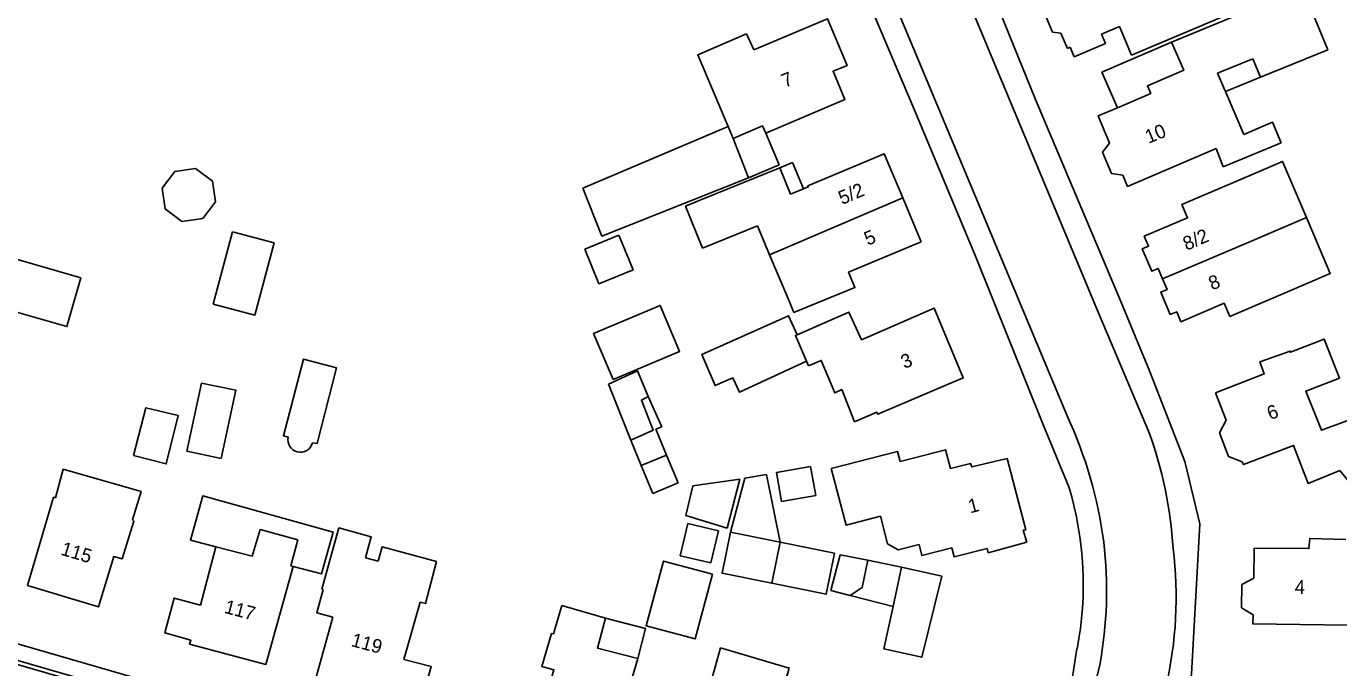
# Model space of a CAD drawing. Extents: x 194485 to 197793, y 468269 to 470822.
# Drawn here: x 195669.8 to 195783.9, y 469784.8 to 469840.6 of the extents above; entities that cross this region are included whole.
import ezdxf

# ---------------------------------------------------------------- set-up
doc = ezdxf.new("R2010")
doc.units = 0
for name, color, linetype in [('BGT begrenzing pand op maaiveld onder overbouw', 7, 'Continuous'), ('BGT grensvlak gebouwinstallatie plus 1', 7, 'Continuous'), ('BGT grensvlak overig bouwwerk', 7, 'Continuous'), ('BGT grensvlak overig bouwwerk uitbreiding populatie', 7, 'Continuous'), ('BGT grensvlak pand deel overbouw', 7, 'Continuous'), ('BGT grensvlak pand op maaiveld', 7, 'Continuous'), ('BGT grensvlak pand op maaiveld LR', 7, 'Continuous'), ('BGT grensvlak wegdeel', 7, 'Continuous'), ('BGT tekst huisnummerreeks', 7, 'Continuous')]:
    doc.layers.add(name, color=color, linetype=linetype)

msp = doc.modelspace()

# ---------------------------------------------------------------- linework, layer by layer
at = {"layer": 'BGT begrenzing pand op maaiveld onder overbouw'}
for p, q in [((195776.47, 469837.74), (195773.4, 469836.49)), ((195776.47, 469837.74), (195777.13, 469836.13)), ((195773.4, 469836.49), (195773.95, 469835.23)), ((195773.95, 469835.23), (195774.09, 469834.9))]:
    msp.add_line(p, q, dxfattribs=at)
at = {"layer": 'BGT grensvlak gebouwinstallatie plus 1'}
for p, q in [((195763.34, 469836.59), (195769.38, 469839.18)), ((195764.68, 469833.48), (195763.34, 469836.59)), ((195735.32, 469828.26), (195736.43, 469828.71)), ((195736.43, 469828.71), (195737.37, 469826.43)), ((195686.03, 469816.4), (195687.72, 469822.7)), ((195687.72, 469822.7), (195691.35, 469821.73)), ((195718.35, 469821.17), (195721.33, 469822.39)), ((195721.33, 469822.39), (195722.56, 469819.37)), ((195691.35, 469821.73), (195689.65, 469815.43)), ((195719.58, 469818.15), (195718.35, 469821.17)), ((195722.56, 469819.37), (195719.58, 469818.15)), ((195689.65, 469815.43), (195686.03, 469816.4)), ((195725.05, 469805.72), (195723.87, 469808.36)), ((195724.55, 469805.51), (195725.05, 469805.72)), ((195725.47, 469803.26), (195724.55, 469805.51)), ((195722.36, 469804.55), (195723.27, 469802.35)), ((195732.27, 469801.25), (195734.15, 469801.58)), ((195734.15, 469801.58), (195735.34, 469795.69)), ((195731.02, 469796.56), (195732.27, 469801.25)), ((195735.34, 469795.69), (195731.02, 469796.56)), ((195742.97, 469794.11), (195745.92, 469793.51)), ((195741.45, 469791.05), (195745.17, 469790.08))]:
    msp.add_line(p, q, dxfattribs=at)
for points in [[(195732.61, 469827.4), (195735.26, 469828.51), (195734.1, 469831.26)], [(195667.18, 469820.79), (195674.52, 469818.7), (195673.31, 469814.45), (195665.97, 469816.54), (195667.18, 469820.79)], [(195720.83, 469809.84), (195719.13, 469813.84), (195724.91, 469816.28), (195726.61, 469812.29), (195720.83, 469809.84)], [(195686.27, 469795.29), (195684.06, 469795.86), (195685.13, 469799.71), (195696.47, 469796.57), (195695.46, 469792.93), (195693, 469793.57)], [(195731.02, 469796.56), (195730.3, 469792.99), (195734.62, 469792.12)], [(195720.15, 469789.08), (195723.65, 469788.18), (195722.97, 469785.57)]]:
    msp.add_lwpolyline(points, dxfattribs=at)
at = {"layer": 'BGT grensvlak overig bouwwerk'}
for points in [[(195692.55, 469804.83), (195692.14, 469804.95), (195693.88, 469811.61), (195696.77, 469810.86)], [(195696.77, 469810.86), (195695.07, 469804.26), (195694.68, 469804.32)]]:
    msp.add_lwpolyline(points, dxfattribs=at)
msp.add_arc((195693.62, 469804.6), 1.09, 167.8867, 344.9548, dxfattribs=at)
at = {"layer": 'BGT grensvlak overig bouwwerk uitbreiding populatie'}
for p, q in [((195725.47, 469803.26), (195723.27, 469802.35)), ((195726.47, 469800.84), (195725.47, 469803.26)), ((195723.27, 469802.35), (195724.27, 469799.93)), ((195735.03, 469801.74), (195738, 469802.26)), ((195735.47, 469799.24), (195735.03, 469801.74)), ((195738, 469802.26), (195738.45, 469799.76)), ((195724.27, 469799.93), (195726.47, 469800.84)), ((195727.76, 469800.59), (195727.15, 469798)), ((195731.84, 469801.17), (195727.76, 469800.59)), ((195730.73, 469796.91), (195731.84, 469801.17)), ((195738.45, 469799.76), (195735.47, 469799.24)), ((195727.15, 469798), (195730.73, 469796.91)), ((195726.66, 469794.5), (195727.32, 469797.31)), ((195727.32, 469797.31), (195729.99, 469796.68)), ((195729.99, 469796.68), (195729.33, 469793.88)), ((195729.33, 469793.88), (195726.66, 469794.5))]:
    msp.add_line(p, q, dxfattribs=at)
at = {"layer": 'BGT grensvlak pand deel overbouw'}
msp.add_line((195774.09, 469834.9), (195777.13, 469836.13), dxfattribs=at)
at = {"layer": 'BGT grensvlak pand op maaiveld'}
for p, q in [((195776.29, 469842.44), (195765.92, 469838.07)), ((195769.38, 469839.18), (195778.42, 469842.92)), ((195764.87, 469840.55), (195763.29, 469839.89)), ((195765.92, 469838.07), (195764.87, 469840.55)), ((195760.34, 469838.64), (195759.77, 469839.98)), ((195763.64, 469839.08), (195760.91, 469837.92)), ((195763.29, 469839.89), (195763.64, 469839.08)), ((195760.57, 469838.74), (195760.34, 469838.64)), ((195760.91, 469837.92), (195760.57, 469838.74)), ((195774.09, 469834.9), (195775.69, 469831.17)), ((195730.82, 469831.86), (195730.26, 469833.21)), ((195731.25, 469830.81), (195732.61, 469827.4)), ((195773.27, 469829.95), (195773.89, 469828.34)), ((195773.89, 469828.34), (195778.93, 469830.43)), ((195728.46, 469825.46), (195735.32, 469828.26)), ((195735.32, 469828.26), (195736.26, 469825.97)), ((195737.37, 469826.43), (195736.26, 469825.97)), ((195747.63, 469821.83), (195746.02, 469825.65)), ((195733.38, 469823.22), (195734.43, 469820.7)), ((195734.43, 469820.7), (195736.02, 469816.94)), ((195737.81, 469811.02), (195737.63, 469811.44)), ((195722.36, 469804.55), (195720.41, 469809.43)), ((195774.15, 469806.29), (195773.22, 469808.67)), ((195774.15, 469806.29), (195773.55, 469805.19)), ((195773.55, 469805.19), (195774.35, 469803.14)), ((195774.35, 469803.14), (195775.55, 469802.69)), ((195734.62, 469792.12), (195735.34, 469795.69)), ((195740.58, 469794.6), (195742.97, 469794.11)), ((195693, 469793.57), (195692.79, 469793.62)), ((195700.4, 469794.04), (195699.28, 469794.33)), ((195745.92, 469793.51), (195745.17, 469790.08)), ((195749.41, 469792.72), (195745.92, 469793.51)), ((195720.15, 469789.08), (195716.35, 469790.17))]:
    msp.add_line(p, q, dxfattribs=at)
for points in [[(195777.13, 469836.13), (195782.98, 469838.51), (195780.79, 469843.9), (195778.42, 469842.92)], [(195759.77, 469839.98), (195759.04, 469840.07), (195758.35, 469841.71), (195758.79, 469842.3)], [(195733.07, 469838.51), (195739.47, 469841.22), (195741.17, 469837.17), (195739.96, 469836.66), (195740.98, 469834.21), (195734.1, 469831.26)], [(195730.26, 469833.21), (195728.18, 469838.1), (195732.42, 469839.92), (195733.07, 469838.51)], [(195764.68, 469833.48), (195767.58, 469834.73), (195767.31, 469835.4), (195770.46, 469836.74), (195769.38, 469839.18)], [(195764, 469830.41), (195763.01, 469832.77), (195764.68, 469833.48)], [(195778.93, 469830.43), (195778.16, 469832.24), (195775.69, 469831.17)], [(195732.61, 469827.4), (195719.85, 469822.32), (195718.2, 469826.48), (195730.82, 469831.86)], [(195734.1, 469831.26), (195733.83, 469831.9), (195731.25, 469830.81)], [(195765.16, 469827.62), (195764.18, 469827.75), (195763.4, 469829.63), (195764, 469830.41)], [(195773.27, 469829.95), (195765.57, 469826.64), (195765.16, 469827.62)], [(195746.02, 469825.65), (195744.4, 469829.48), (195737.76, 469826.7), (195737.8, 469826.6), (195737.37, 469826.43)], [(195776.74, 469827.83), (195779.03, 469828.81), (195781.12, 469823.94)], [(195685.13, 469823.84), (195683.32, 469823.58), (195681.86, 469824.68), (195681.6, 469826.49), (195682.7, 469827.95), (195684.51, 469828.21), (195685.97, 469827.11), (195686.23, 469825.3), (195685.13, 469823.84)], [(195768.62, 469818.59), (195768.22, 469819.51), (195767.67, 469819.27), (195766.85, 469821.2), (195767.4, 469821.43), (195767.02, 469822.31), (195770.79, 469823.92), (195770.3, 469825.07), (195776.74, 469827.83)], [(195733.38, 469823.22), (195728.61, 469821.28), (195727.12, 469824.91), (195728.46, 469825.46)], [(195781.12, 469823.94), (195783.2, 469819.06), (195780.91, 469818.08)], [(195738.52, 469816.47), (195741.86, 469817.84), (195741.3, 469819.17), (195747.63, 469821.83)], [(195780.91, 469818.08), (195774.47, 469815.33), (195773.98, 469816.48), (195770.21, 469814.86), (195769.84, 469815.73), (195769.28, 469815.5), (195768.46, 469817.43), (195769.01, 469817.67), (195768.62, 469818.59)], [(195738.52, 469816.47), (195736.55, 469815.67), (195736.02, 469816.94)], [(195737.63, 469811.44), (195731.82, 469808.73), (195731.24, 469809.98), (195729.7, 469809.31), (195728.55, 469812.02), (195736.08, 469815.39), (195736.84, 469813.73)], [(195736.84, 469813.73), (195741.33, 469815.71), (195742.43, 469813.3), (195748.75, 469816.04), (195751.27, 469809.98), (195743.86, 469806.82), (195743.76, 469807), (195741.83, 469806.17), (195740.71, 469808.96), (195740.12, 469808.67), (195738.92, 469811.5), (195737.81, 469811.02)], [(195773.22, 469808.67), (195777.44, 469810.32), (195777.08, 469811.37), (195779.72, 469812.31), (195779.75, 469812.21), (195782.67, 469813.36), (195784.01, 469809.97), (195781.06, 469808.83), (195782.43, 469805.42), (195786.92, 469807.09), (195788.65, 469802.67), (195784.69, 469801.1), (195784.02, 469801.93), (195781.28, 469800.79), (195779.99, 469804.11), (195775.64, 469802.44), (195775.55, 469802.69)], [(195720.41, 469809.43), (195722.94, 469810.6), (195723.87, 469808.36)], [(195683.75, 469803.61), (195686.73, 469802.98), (195688.02, 469808.92), (195685.02, 469809.52), (195683.75, 469803.61)], [(195723.87, 469808.36), (195723.29, 469808.05), (195724.32, 469805.42), (195722.36, 469804.55)], [(195679.12, 469803.23), (195681.95, 469802.5), (195682.98, 469806.72), (195680.18, 469807.38), (195679.12, 469803.23)], [(195747.43, 469795.48), (195745.62, 469795.01), (195744.69, 469795.55), (195744.07, 469797.94), (195741.08, 469797.17), (195739.8, 469802.1), (195745.56, 469803.59), (195745.79, 469802.71), (195749.73, 469803.73), (195750.16, 469802.09)], [(195750.16, 469802.09), (195751.92, 469802.54), (195752.03, 469802.24), (195755.1, 469802.96), (195756.71, 469796.76), (195756.49, 469796.74), (195756.8, 469795.7), (195753.45, 469794.77), (195753.35, 469795.15), (195750.49, 469794.41), (195750.27, 469795.19), (195747.68, 469794.52), (195747.43, 469795.48)], [(195672.99, 469802.05), (195672.32, 469799.56), (195672.16, 469799.6), (195669.9, 469791.91), (195676.05, 469790.06), (195677.4, 469794.45), (195678.13, 469794.25), (195679.14, 469797.51), (195679.02, 469797.64), (195679.76, 469800.09), (195672.99, 469802.05)], [(195690.11, 469796.79), (195689.43, 469794.48), (195686.27, 469795.29)], [(195692.79, 469793.62), (195693.39, 469795.9), (195690.11, 469796.79)], [(195695.6, 469791.56), (195695.49, 469791.59), (195696.98, 469796.93), (195699.79, 469796.14), (195699.28, 469794.33)], [(195734.62, 469792.12), (195739.35, 469791.16), (195740.07, 469794.73), (195735.34, 469795.69)], [(195776.55, 469792.57), (195776.59, 469795.16), (195781.34, 469795.13), (195781.41, 469796.01), (195784.55, 469795.93)], [(195686.27, 469795.29), (195684.92, 469790.22), (195682.65, 469790.83), (195681.83, 469787.8), (195684.09, 469787.15), (195683.99, 469786.82), (195690.63, 469785.05), (195693, 469793.57)], [(195704.04, 469790.47), (195704.5, 469790.35), (195705.46, 469794.02), (195700.73, 469795.27), (195700.4, 469794.04)], [(195740.58, 469794.6), (195739.77, 469791.49), (195741.45, 469791.05)], [(195729.47, 469792.91), (195727.96, 469787.27), (195723.69, 469788.42), (195725.2, 469794.05), (195729.47, 469792.91)], [(195742.97, 469794.11), (195742.48, 469791.74), (195741.45, 469791.05)], [(195745.17, 469790.08), (195744.37, 469786.42), (195747.67, 469785.67), (195749.41, 469792.72)], [(195776.55, 469792.57), (195775.51, 469792), (195775.47, 469789.98), (195776.49, 469789.37)], [(195696.44, 469789.16), (195695.04, 469789.55), (195695.6, 469791.56)], [(195696.44, 469789.16), (195694.99, 469783.93), (195701.69, 469782.14), (195701.79, 469782.47), (195704.16, 469781.85), (195705, 469784.86), (195702.62, 469785.49), (195704.04, 469790.47)], [(195716.35, 469790.17), (195715.64, 469787.71), (195715.45, 469787.74), (195714.61, 469784.88), (195715.67, 469784.59), (195714.2, 469779.45), (195720.68, 469777.56), (195720.74, 469777.71), (195723.26, 469776.98), (195724.3, 469780.84), (195721.79, 469781.51), (195722.97, 469785.57)], [(195722.97, 469785.57), (195719.46, 469786.48), (195720.15, 469789.08)], [(195784.74, 469788.46), (195776.47, 469788.58), (195776.49, 469789.37)], [(195730.16, 469786.5), (195729.43, 469783.89), (195729.31, 469783.95), (195727.02, 469775.77), (195733.29, 469773.94), (195735.59, 469782.08), (195735.42, 469782.21), (195736.14, 469784.74), (195730.16, 469786.5)]]:
    msp.add_lwpolyline(points, dxfattribs=at)
at = {"layer": 'BGT grensvlak pand op maaiveld LR'}
for p, q in [((195731.25, 469830.81), (195730.82, 469831.86)), ((195734.43, 469820.7), (195746.02, 469825.65)), ((195781.12, 469823.94), (195776.06, 469821.77)), ((195776.06, 469821.77), (195768.62, 469818.59))]:
    msp.add_line(p, q, dxfattribs=at)
msp.add_lwpolyline([(195736.84, 469813.73), (195736.68, 469813.66), (195737.63, 469811.44)], dxfattribs=at)
at = {"layer": 'BGT grensvlak wegdeel'}
for p, q in [((195758.25, 469805.83), (195760.46, 469800.49)), ((195763.15, 469784.98), (195759.16, 469769.76))]:
    msp.add_line(p, q, dxfattribs=at)
for points in [[(195736.64, 469858.03), (195741.89, 469845.48), (195747.11, 469833.07), (195752.33, 469820.57), (195758.25, 469805.83)], [(195748.48, 469850.55), (195762.87, 469816.04), (195767.39, 469805.36)], [(195742.92, 469848.29), (195746.97, 469838.58), (195760.31, 469806.68)], [(195753.29, 469844.72), (195757.57, 469834.21), (195764.83, 469816.97), (195767.48, 469810.6), (195770.56, 469802.7), (195771.84, 469797.29), (195771.12, 469784.21), (195770.35, 469779.49), (195766.03, 469764.8)], [(195529.64, 469825.19), (195564, 469815.34), (195622.92, 469798.39), (195695.14, 469777.48), (195761.33, 469758.27), (195795.08, 469748.45), (195828.68, 469738.71), (195844.33, 469735.03)], [(195631.25, 469797.79), (195693.46, 469779.77), (195750.45, 469763.3)], [(195749.45, 469762.06), (195696.37, 469777.48), (195631.29, 469796.34), (195631.14, 469796.38), (195630.98, 469796.42)], [(195761.17, 469786.42), (195760.48, 469782.1), (195756.47, 469765.92)]]:
    msp.add_lwpolyline(points, dxfattribs=at)
for centre, radius, start, end in [((195726.25, 469790.84), 37.56, 7.4367, 24.9389), ((195734.34, 469793.13), 35.24, 3.2459, 20.3027), ((195732.54, 469792.01), 29.18, 348.9496, 16.8926), ((195727.51, 469791.47), 36.23, 349.6812, 6.7076), ((195735.36, 469790.89), 34.43, 346.9265, 7.064)]:
    msp.add_arc(centre, radius, start, end, dxfattribs=at)

# ---------------------------------------------------------------- texts
at = {"layer": 'BGT tekst huisnummerreeks'}
for s, rotation, p in [('7', 22.6, (195735.77, 469835.21)), ('10', 22.6, (195767.39, 469830.34)), ('5/2', 22.9, (195740.73, 469825.02)), ('5', 22.9, (195742.97, 469821.47)), ('8/2', 23.2, (195770.7, 469821.03)), ('8', 23.2, (195772.93, 469817.58)), ('3', 22.6, (195746.15, 469810.75)), ('6', 21.3, (195777.98, 469806.29)), ('1', 14.6, (195751.88, 469798.19)), ('115', 343.3, (195672.71, 469794.61)), ('4', 359, (195780.1, 469791.2)), ('117', 345.1, (195686.93, 469789.55)), ('119', 345, (195697.96, 469786.66))]:
    msp.add_text(s, height=1.2, rotation=rotation, dxfattribs=at).set_placement(p)

doc.saveas('drawing.dxf')
